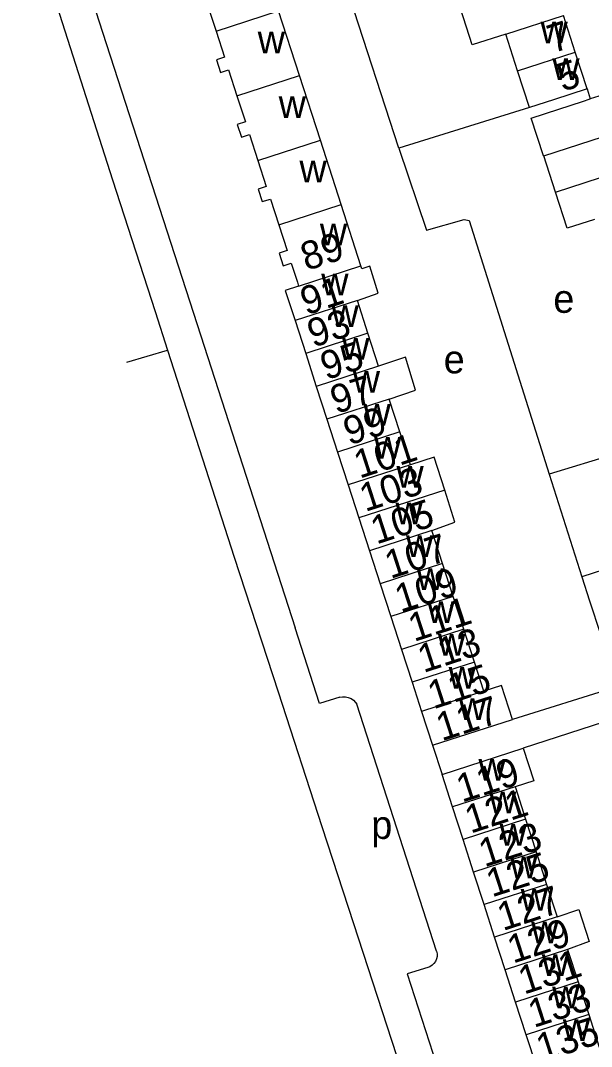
# Model space of a CAD drawing. Extents: x 159261 to 160849, y 382514 to 384534.
# Drawn here: x 159411.1 to 159492, y 383141.6 to 383287.1 of the extents above; entities that cross this region are included whole.
import ezdxf

# ---------------------------------------------------------------- set-up
doc = ezdxf.new("R2010")
doc.units = 0
for name, color, linetype in [('BLT_Basislijn', 7, 'Continuous'), ('BLT_Bebouwing', 7, 'Continuous'), ('BLT_Centroide', 7, 'Continuous'), ('BLT_Huisnummer', 7, 'Continuous'), ('BLT_Huisnummer_ tussenligend', 7, 'Continuous'), ('BLT_Huisnummer_reeks', 7, 'Continuous'), ('BLT_Onderverdeling_panden', 7, 'Continuous'), ('BLT_Vlakafsluiter', 7, 'Continuous')]:
    doc.layers.add(name, color=color, linetype=linetype)

msp = doc.modelspace()

# ---------------------------------------------------------------- linework, layer by layer
at = {"layer": 'BLT_Basislijn'}
for p, q in [((159464.71, 383269), (159449.33, 383316.34)), ((159411.05, 383305.26), (159424.1, 383264.5)), ((159422.16, 383287.04), (159436.1, 383244)), ((159491.41, 383277.42), (159491.87, 383275.98)), ((159483.24, 383274.78), (159464.71, 383269)), ((159424.1, 383264.5), (159430.14, 383245.83)), ((159430.14, 383245.83), (159431.9, 383240.38)), ((159436.1, 383244), (159449.99, 383201.02)), ((159431.9, 383240.38), (159441.38, 383211.02)), ((159502.46, 383227.78), (159486.05, 383222.8)), ((159486.05, 383222.8), (159490.66, 383208.23)), ((159495.75, 383192.65), (159480.82, 383188.02)), ((159470.06, 383155.17), (159458.74, 383190.16)), ((159497.03, 383188.67), (159482.33, 383183.94)), ((159469.5, 383184.35), (159470.84, 383180.22)), ((159458.27, 383159.1), (159474.1, 383110.56))]:
    msp.add_line(p, q, dxfattribs=at)
for points in [[(159422.1, 383296.81), (159419.31, 383295.92), (159422.16, 383287.04)], [(159464.71, 383269), (159468.62, 383257.38), (159473.97, 383258.88), (159474.67, 383258.75), (159486.05, 383222.8)], [(159441.38, 383211.02), (159447.59, 383191.93), (159453.79, 383172.83), (159458.27, 383159.1)], [(159456.33, 383191.17), (159453.47, 383190.25), (159449.99, 383201.02)], [(159456.33, 383191.17), (159456.74, 383191.23), (159457.15, 383191.22), (159457.55, 383191.13), (159457.93, 383190.97), (159458.27, 383190.73), (159458.55, 383190.43), (159458.74, 383190.16)], [(159470.06, 383155.17), (159470.15, 383154.8), (159470.15, 383154.42), (159470.07, 383154.05), (159469.92, 383153.71), (159469.7, 383153.4), (159469.42, 383153.15), (159469.1, 383152.96), (159468.83, 383152.86)], [(159468.83, 383152.86), (159465.88, 383151.94), (159479.92, 383108.56)]]:
    msp.add_lwpolyline(points, dxfattribs=at)
at = {"layer": 'BLT_Bebouwing'}
for p, q in [((159450.61, 383279.29), (159447.64, 383288.47)), ((159489.74, 383282.61), (159488.07, 383287.8)), ((159481.56, 383279.98), (159479.89, 383285.16)), ((159491.41, 383277.42), (159489.74, 383282.61)), ((159483.24, 383274.78), (159481.56, 383279.98)), ((159453.58, 383270.13), (159450.61, 383279.29)), ((159456.54, 383261), (159453.58, 383270.13)), ((159486.93, 383262.78), (159485.28, 383267.93)), ((159460.34, 383242.76), (159458.83, 383247.42)), ((159449.99, 383244.55), (159451.5, 383239.89)), ((159461.85, 383238.1), (159460.34, 383242.76)), ((159451.5, 383239.89), (159453.01, 383235.23)), ((159453.01, 383235.23), (159454.52, 383230.57)), ((159464.87, 383228.77), (159463.36, 383233.43)), ((159454.52, 383230.57), (159456.03, 383225.91)), ((159466.38, 383224.11), (159464.87, 383228.77)), ((159456.03, 383225.91), (159457.54, 383221.25)), ((159457.54, 383221.25), (159459.05, 383216.59)), ((159459.05, 383216.59), (159460.56, 383211.93)), ((159470.91, 383210.12), (159469.4, 383214.79)), ((159460.56, 383211.93), (159462.07, 383207.26)), ((159472.42, 383205.46), (159470.91, 383210.12)), ((159496.09, 383209.98), (159490.66, 383208.23)), ((159462.07, 383207.26), (159463.58, 383202.6)), ((159473.93, 383200.8), (159472.42, 383205.46)), ((159463.58, 383202.6), (159465.1, 383197.94)), ((159475.44, 383196.14), (159473.93, 383200.8)), ((159465.1, 383197.94), (159466.61, 383193.28)), ((159466.61, 383193.28), (159467.95, 383189.13)), ((159467.95, 383189.13), (159469.5, 383184.35)), ((159469.5, 383184.35), (159480.82, 383188.02)), ((159470.84, 383180.22), (159482.33, 383183.94)), ((159472.33, 383175.61), (159470.84, 383180.22)), ((159473.82, 383170.99), (159472.33, 383175.61)), ((159482.69, 383173.86), (159484.18, 383169.24)), ((159475.31, 383166.38), (159473.82, 383170.99)), ((159484.18, 383169.24), (159485.68, 383164.63)), ((159476.81, 383161.76), (159475.31, 383166.38)), ((159485.68, 383164.63), (159487.17, 383160.02)), ((159478.3, 383157.15), (159476.81, 383161.76)), ((159479.79, 383152.53), (159478.3, 383157.15)), ((159488.66, 383155.4), (159490.15, 383150.79)), ((159481.28, 383147.92), (159479.79, 383152.53)), ((159490.15, 383150.79), (159491.65, 383146.17)), ((159482.77, 383143.3), (159481.28, 383147.92)), ((159491.65, 383146.17), (159493.14, 383141.56)), ((159484.27, 383138.69), (159482.77, 383143.3))]:
    msp.add_line(p, q, dxfattribs=at)
for points in [[(159435.81, 383294.78), (159437.01, 383291.09), (159435.86, 383290.72), (159436.44, 383288.93), (159437.59, 383289.3), (159438.79, 383285.6)], [(159479.89, 383285.16), (159475.13, 383283.64), (159473.45, 383288.81), (159478.22, 383290.35)], [(159438.79, 383285.6), (159439.99, 383281.89), (159438.84, 383281.52), (159439.42, 383279.73), (159440.57, 383280.1), (159441.76, 383276.42)], [(159491.41, 383277.42), (159486.65, 383275.88), (159483.24, 383274.78)], [(159497.25, 383271.81), (159495.53, 383277.15), (159491.87, 383275.98)], [(159441.76, 383276.42), (159442.95, 383272.74), (159441.8, 383272.37), (159442.38, 383270.58), (159443.53, 383270.95), (159444.73, 383267.27)], [(159485.28, 383267.93), (159485.21, 383267.91), (159483.48, 383273.28), (159487.42, 383274.55), (159490.77, 383275.62), (159491.87, 383275.98)], [(159444.73, 383267.27), (159445.92, 383263.58), (159444.77, 383263.21), (159445.35, 383261.42), (159446.5, 383261.79), (159447.68, 383258.13)], [(159492.45, 383258.91), (159488.58, 383257.67), (159486.93, 383262.78)], [(159459.34, 383252.33), (159456.54, 383261)], [(159447.68, 383258.13), (159448.87, 383254.48), (159447.72, 383254.1), (159448.3, 383252.32), (159449.45, 383252.69), (159450.32, 383250), (159450.49, 383249.46)], [(159458.83, 383247.42), (159461.8, 383248.45), (159460.61, 383252.29), (159459.48, 383251.92), (159459.34, 383252.33)], [(159450.49, 383249.46), (159448.61, 383248.82), (159449.99, 383244.55)], [(159463.36, 383233.43), (159467.08, 383234.68), (159465.66, 383239.35), (159461.85, 383238.1)], [(159471.22, 383220.53), (159469.71, 383225.19), (159466.38, 383224.11)], [(159469.4, 383214.79), (159472.68, 383216), (159471.22, 383220.53)], [(159490.66, 383208.23), (159491.78, 383204.85), (159493.34, 383200.1)], [(159476.78, 383192), (159476.78, 383192), (159475.44, 383196.14)], [(159480.82, 383188.02), (159479.27, 383192.8), (159476.78, 383192)], [(159482.33, 383183.94), (159483.85, 383179.32), (159481.2, 383178.47)], [(159481.2, 383178.47), (159481.24, 383178.34), (159482.69, 383173.86)], [(159487.17, 383160.02), (159490.25, 383161.06), (159491.73, 383156.51), (159488.66, 383155.4)]]:
    msp.add_lwpolyline(points, dxfattribs=at)
at = {"layer": 'BLT_Onderverdeling_panden'}
for p, q in [((159438.79, 383285.6), (159447.64, 383288.47)), ((159479.89, 383285.16), (159488.07, 383287.8)), ((159481.56, 383279.98), (159489.74, 383282.61)), ((159441.76, 383276.42), (159450.61, 383279.29)), ((159485.28, 383267.93), (159497.25, 383271.81)), ((159444.73, 383267.27), (159453.58, 383270.13)), ((159486.93, 383262.78), (159498.9, 383266.66)), ((159447.68, 383258.13), (159456.54, 383261)), ((159450.49, 383249.46), (159459.34, 383252.33)), ((159458.83, 383247.42), (159449.99, 383244.55)), ((159460.34, 383242.76), (159451.5, 383239.89)), ((159461.85, 383238.1), (159453.01, 383235.23)), ((159463.36, 383233.43), (159454.52, 383230.57)), ((159464.87, 383228.77), (159456.03, 383225.91)), ((159466.38, 383224.11), (159457.54, 383221.25)), ((159471.22, 383220.53), (159459.05, 383216.59)), ((159469.4, 383214.79), (159460.56, 383211.93)), ((159470.91, 383210.12), (159462.07, 383207.26)), ((159472.42, 383205.46), (159463.58, 383202.6)), ((159473.93, 383200.8), (159465.1, 383197.94)), ((159475.44, 383196.14), (159466.61, 383193.28)), ((159476.78, 383192), (159467.95, 383189.13)), ((159481.2, 383178.47), (159472.33, 383175.61)), ((159482.69, 383173.86), (159473.82, 383170.99)), ((159484.18, 383169.24), (159475.31, 383166.38)), ((159485.68, 383164.63), (159476.81, 383161.76)), ((159487.17, 383160.02), (159478.3, 383157.15)), ((159488.66, 383155.4), (159479.79, 383152.53)), ((159490.15, 383150.79), (159481.28, 383147.92)), ((159491.65, 383146.17), (159482.77, 383143.3))]:
    msp.add_line(p, q, dxfattribs=at)
at = {"layer": 'BLT_Vlakafsluiter'}
msp.add_line((159426.14, 383238.66), (159431.9, 383240.38), dxfattribs=at)

# ---------------------------------------------------------------- texts
at = {"layer": 'BLT_Centroide'}
for s, p in [('w', (159484.81, 383283.88)), ('w', (159444.7, 383282.44)), ('w', (159486.49, 383278.69)), ('w', (159447.67, 383273.28)), ('w', (159450.62, 383264.14)), ('w', (159453.52, 383255.22)), ('w', (159453.71, 383248.12)), ('e', (159486.63, 383245.66)), ('w', (159455.16, 383243.66)), ('w', (159456.68, 383239)), ('e', (159471.08, 383237.08)), ('w', (159458.18, 383234.34)), ('w', (159459.7, 383229.66)), ('w', (159461.21, 383225)), ('w', (159464.38, 383220.88)), ('w', (159464.23, 383215.69)), ('w', (159465.74, 383211.03)), ('w', (159467.24, 383206.38)), ('w', (159468.76, 383201.69)), ('w', (159470.27, 383197.03)), ('w', (159471.77, 383192.38)), ('w', (159473.23, 383187.91)), ('w', (159476.01, 383179.34)), ('w', (159477.51, 383174.72)), ('p', (159460.81, 383171.07)), ('w', (159479.01, 383170.12)), ('w', (159480.49, 383165.5)), ('w', (159481.99, 383160.88)), ('w', (159483.48, 383156.28)), ('w', (159484.98, 383151.66)), ('w', (159486.46, 383147.03)), ('w', (159487.96, 383142.44))]:
    msp.add_text(s, height=4, dxfattribs=at).set_placement(p)
at = {"layer": 'BLT_Huisnummer'}
for s, rotation, p in [('5', 17.9058, (159487.94, 383276.98)), ('91', 17.9473, (159451.55, 383245.28)), ('95', 17.9473, (159454.39, 383236.09)), ('99', 17.9473, (159457.65, 383226.84)), ('103', 17.9414, (159459.94, 383217.41)), ('107', 17.9433, (159463.52, 383207.91)), ('111', 17.9452, (159466.85, 383198.98)), ('117', 18.0015, (159470.8, 383184.9)), ('119', 17.9179, (159473.66, 383176.19)), ('123', 17.9161, (159476.85, 383167.03)), ('127', 17.9179, (159479.47, 383158)), ('131', 17.9179, (159482.46, 383148.98)), ('135', 17.9161, (159484.99, 383139.4))]:
    msp.add_text(s, height=4, rotation=rotation, dxfattribs=at).set_placement(p)
at = {"layer": 'BLT_Huisnummer_ tussenligend'}
for s, rotation, p in [('7', 17.9058, (159486.56, 383282.45)), ('93', 17.9473, (159452.54, 383240.7)), ('97', 17.9473, (159455.8, 383231.29)), ('101', 17.9473, (159459.14, 383222.13)), ('105', 17.9414, (159461.53, 383212.8)), ('109', 17.9433, (159464.95, 383203.12)), ('113', 17.9452, (159468.19, 383194.58)), ('115', 17.9452, (159469.61, 383189.43)), ('121', 17.9179, (159474.88, 383171.8)), ('125', 17.9161, (159477.91, 383162.77)), ('129', 17.9179, (159480.9, 383153.38)), ('133', 17.9179, (159483.85, 383144.26))]:
    msp.add_text(s, height=4, rotation=rotation, dxfattribs=at).set_placement(p)
at = {"layer": 'BLT_Huisnummer_reeks'}
msp.add_text('89', height=4, rotation=17.9696, dxfattribs=at).set_placement((159451.59, 383251.58))

doc.saveas('drawing.dxf')
